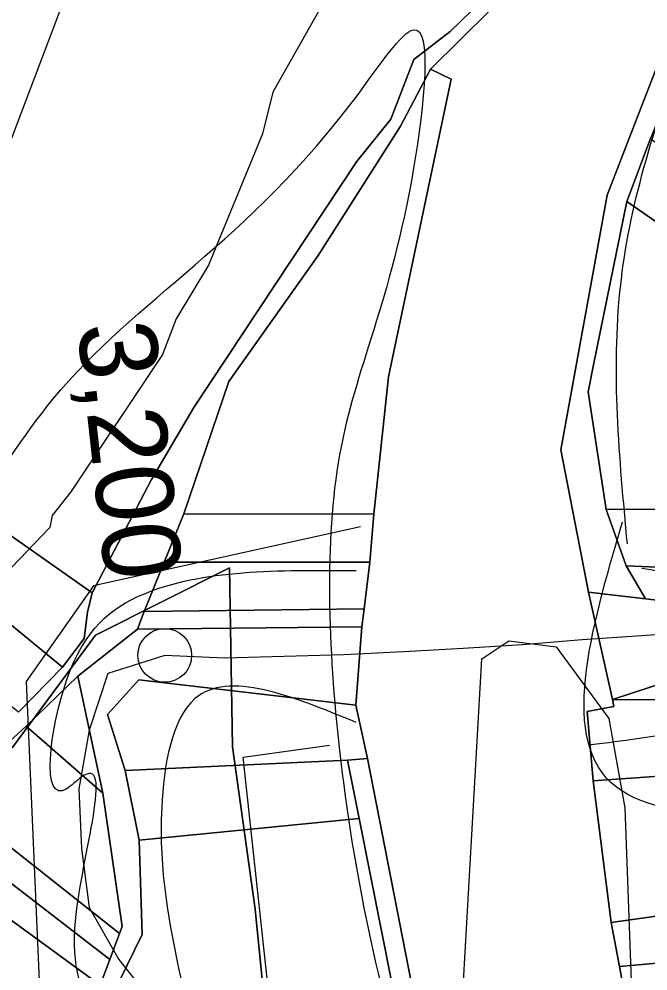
# Model space of a CAD drawing. Extents: x -510989 to -501240, y -1184665 to -1176098.
# Drawn here: x -504928.3 to -504823, y -1182319.3 to -1182159.8 of the extents above; entities that cross this region are included whole.
import ezdxf

# ---------------------------------------------------------------- set-up
doc = ezdxf.new("R2010")
doc.units = 0
for name, color, linetype in [('NAVRH_revitalizace_toku', 7, 'Continuous'), ('orna_puda', 7, 'Continuous'), ('ostatni_plocha_x_draha', 7, 'Continuous'), ('ostatni_plocha_x_ostatni_komunikace', 7, 'Continuous'), ('STAV_USES', 7, 'Continuous'), ('STAV_zaplavove_uzemi', 7, 'Continuous'), ('trasovani_toku', 7, 'Continuous'), ('trvaly_travni_porost', 7, 'Continuous'), ('vodni_plocha_x_vodni_tok_v_koryt_prir_n_upr', 7, 'Continuous'), ('vrstevnice_01', 7, 'Continuous'), ('vrstevnice_02', 7, 'Continuous'), ('zahrada', 7, 'Continuous')]:
    doc.layers.add(name, color=color, linetype=linetype)

msp = doc.modelspace()

# ---------------------------------------------------------------- linework, layer by layer
at = {"layer": 'NAVRH_revitalizace_toku'}
for points in [[(-504871.16, -1182244.89), (-504915.87, -1182254.77), (-504927.17, -1182270.77), (-504924.92, -1182322.27), (-504933.7, -1182358.31)], [(-505180.34, -1182644.65), (-505164.26, -1182628.87), (-505157.25, -1182622.73), (-505143.22, -1182616.3), (-505134.75, -1182614.84), (-505111.96, -1182609.29), (-505091.21, -1182601.11), (-505056.43, -1182579.77), (-505023.12, -1182558.15), (-505007.92, -1182543.25), (-505004.12, -1182535.35), (-504999.17, -1182521.37), (-504988.56, -1182507.87), (-504967.99, -1182486.66), (-504957.7, -1182478.94), (-504947.42, -1182468.01), (-504933.59, -1182458.37), (-504921.38, -1182450.01), (-504915.71, -1182444.69), (-504903.73, -1182435.53), (-504883.12, -1182354.59), (-504890.81, -1182283.46), (-504876.32, -1182281.48)]]:
    msp.add_lwpolyline(points, dxfattribs=at)
at = {"layer": 'orna_puda'}
for points in [[(-504908.28, -1182270.53), (-504871.93, -1182274.74), (-504869.98, -1182283.68), (-504873.33, -1182283.99), (-504910.56, -1182285.69), (-504913.52, -1182276.34)], [(-504910.56, -1182285.69), (-504873.33, -1182283.99), (-504871.39, -1182293.77), (-504908.2, -1182297.38)], [(-504908.2, -1182297.38), (-504871.39, -1182293.77), (-504865.81, -1182321.89), (-504905.8, -1182332.75), (-504911.5, -1182320.96), (-504907.72, -1182313.18)]]:
    msp.add_lwpolyline(points, close=True, dxfattribs=at)
at = {"layer": 'ostatni_plocha_x_draha'}
for points in [[(-504853.15, -1182469.28), (-504862.25, -1182457.53), (-504847.02, -1182431.17), (-504842.86, -1182416.31), (-504845.06, -1182406.24), (-504845.61, -1182404.15), (-504848.82, -1182392), (-504869.98, -1182283.68), (-504871.93, -1182274.74), (-504870.93, -1182261.63), (-504870.56, -1182258.62), (-504869.59, -1182250.82), (-504868.94, -1182242.75), (-504866.47, -1182219.74), (-504855.97, -1182169.85), (-504859.45, -1182168.14), (-504849.43, -1182158.25)], [(-504818.09, -1182158.83), (-504829.87, -1182189.28), (-504837.58, -1182231.95), (-504833.33, -1182254.08), (-504832.95, -1182255.81), (-504828.96, -1182273.83), (-504828.71, -1182274.97), (-504833.19, -1182275.82), (-504832.22, -1182287.45), (-504829.16, -1182311.19), (-504827.78, -1182318.57), (-504818.47, -1182369.92), (-504825.21, -1182377.61), (-504825.27, -1182384.49), (-504825.8, -1182395.57), (-504822.32, -1182398.72), (-504811.75, -1182408.26), (-504817.08, -1182415.24), (-504816.58, -1182438.27), (-504816.44, -1182444.56), (-504814.64, -1182480.22)]]:
    msp.add_lwpolyline(points, dxfattribs=at)
at = {"layer": 'ostatni_plocha_x_ostatni_komunikace'}
for points in [[(-504804.88, -1182137.1), (-504815.47, -1182161.68), (-504819.56, -1182172.23), (-504822.57, -1182179.77), (-504826.57, -1182190.32), (-504832.12, -1182217.73), (-504833.01, -1182222.27), (-504830, -1182241.97), (-504826.67, -1182251.43), (-504823.42, -1182256.92), (-504832.95, -1182255.81), (-504833.33, -1182254.08), (-504837.58, -1182231.95), (-504829.87, -1182189.28), (-504818.09, -1182158.83)], [(-504849.43, -1182158.25), (-504859.45, -1182168.14), (-504864.47, -1182177.69), (-504878.26, -1182199.41), (-504893.18, -1182220.5), (-504900.72, -1182242.71), (-504904.02, -1182250.78), (-504907.38, -1182259.05), (-504908.51, -1182262.01), (-504918.47, -1182269.89), (-504927.14, -1182278.29), (-504932.69, -1182283.34)], [(-504928.43, -1182275.92), (-504921.06, -1182268.37), (-504917.41, -1182263.6), (-504916.89, -1182259.17), (-504916.11, -1182255.96), (-504906.14, -1182236.96), (-504899.06, -1182224.89), (-504871.82, -1182183.67), (-504866.1, -1182176.56), (-504862.22, -1182166.55), (-504856.15, -1182161.86), (-504852.59, -1182158.39)]]:
    msp.add_lwpolyline(points, dxfattribs=at)
for points in [[(-504907.38, -1182259.05), (-504870.56, -1182258.62), (-504870.93, -1182261.63), (-504908.51, -1182262.01)], [(-504873.33, -1182283.99), (-504869.98, -1182283.68), (-504848.82, -1182392), (-504851.95, -1182391.78), (-504865.81, -1182321.89), (-504871.39, -1182293.77)]]:
    msp.add_lwpolyline(points, close=True, dxfattribs=at)
at = {"layer": 'STAV_USES'}
for p, q in [((-504915.52, -1182263.03), (-504893.09, -1182251.73)), ((-504893.09, -1182251.73), (-504915.52, -1182263.03)), ((-504893.09, -1182251.73), (-504892.57, -1182281.73)), ((-504892.57, -1182281.73), (-504893.09, -1182251.73)), ((-504929.5, -1182281.89), (-504915.52, -1182263.03)), ((-504915.52, -1182263.03), (-504929.5, -1182281.89)), ((-504892.57, -1182281.73), (-504888.77, -1182308.95)), ((-504888.77, -1182308.95), (-504892.57, -1182281.73)), ((-504888.77, -1182308.95), (-504885.12, -1182345.75)), ((-504885.12, -1182345.75), (-504888.77, -1182308.95))]:
    msp.add_line(p, q, dxfattribs=at)
at = {"layer": 'STAV_zaplavove_uzemi'}
for points in [[(-504826.46, -1182247.73), (-504827.62, -1182204.68), (-504817.15, -1182165.12), (-504791.55, -1182113.93), (-504727.56, -1182034.81), (-504708.94, -1182017.35), (-504669.38, -1181991.76), (-504649.6, -1181961.5), (-504628.66, -1181917.29), (-504601.9, -1181867.26), (-504597.24, -1181809.08), (-504585.16, -1181766.79), (-504596.8, -1181741.4), (-504604.2, -1181726.59), (-504633.82, -1181658.9), (-504646.51, -1181600.72), (-504660.26, -1181556.29), (-504751.04, -1181459.08), (-504798.4, -1181384.84), (-504826.55, -1181347.73), (-504862.39, -1181315.73), (-504866.23, -1181265.81), (-504862.39, -1181205.66), (-504853.43, -1181164.7), (-504793.92, -1181116.47), (-504755.84, -1181064.64), (-504725.17, -1181018.1), (-504649.01, -1180947.23), (-504594, -1180900.69), (-504545.35, -1180879.53), (-504377.38, -1180832.83), (-504317.01, -1180808.36), (-504368.93, -1180802.59), (-504426.63, -1180826.63), (-504542.02, -1180859.32)], [(-504547.82, -1181597.63), (-504529.08, -1181677.7), (-504510.34, -1181762.87), (-504510.34, -1181805.46), (-504503.52, -1181848.05), (-504522.26, -1181902.56), (-504557.31, -1181989.81), (-504582.91, -1182010.28), (-504608.51, -1182029.48), (-504618.75, -1182071.72), (-504632.83, -1182096.04), (-504648.18, -1182115.24), (-504664.82, -1182122.91), (-504685.3, -1182130.59), (-504727.54, -1182144.67), (-504745.46, -1182181.79), (-504758.25, -1182222.75), (-504758.25, -1182257.3), (-504807.19, -1182292.7), (-504828.34, -1182288.47), (-504827.28, -1182244.04)], [(-504574.97, -1181692.93), (-504558.07, -1181754.88), (-504562.29, -1181804.15), (-504563.7, -1181856.24), (-504570.74, -1181913.97), (-504583.41, -1181961.83), (-504617.2, -1182002.66), (-504652.4, -1182051.94), (-504665.07, -1182080.1), (-504696.04, -1182099.81), (-504738.28, -1182108.25), (-504752.36, -1182122.33), (-504767.85, -1182144.86), (-504780.52, -1182142.04), (-504787.55, -1182173.02), (-504781.92, -1182218.07), (-504783.33, -1182247.63), (-504788.96, -1182265.94), (-504808.67, -1182277.2), (-504832.61, -1182281.42)], [(-504824.03, -1182251.79), (-504806.11, -1182251.79), (-504808.67, -1182227.48), (-504803.55, -1182203.16), (-504807.39, -1182181.4), (-504806.11, -1182154.52), (-504795.88, -1182126.36), (-504783.08, -1182119.97), (-504770.28, -1182113.56), (-504754.92, -1182091.81), (-504726.76, -1182079.01), (-504689.64, -1182070.05), (-504667.89, -1182041.89), (-504634.61, -1181997.1), (-504615.41, -1181959.98), (-504602.61, -1181927.98), (-504596.21, -1181880.63), (-504594.68, -1181823.86), (-504583.41, -1181774.59), (-504590.45, -1181740.8), (-504600.31, -1181726.72)], [(-505319.13, -1182678.81), (-505278.86, -1182647.83), (-505216.92, -1182606.02), (-505167.36, -1182584.34), (-505141.03, -1182562.66), (-505106.96, -1182547.17), (-505057.41, -1182451.15), (-505009.4, -1182400.05), (-504983.07, -1182370.62), (-504989.26, -1182324.16), (-504952.1, -1182266.86), (-504922.67, -1182223.5), (-504871.57, -1182172.39), (-504862.27, -1182161.55), (-504862.27, -1182184.78), (-504874.66, -1182232.79), (-504874.66, -1182282.35), (-504862.27, -1182341.2), (-504848.34, -1182390.75), (-504852.98, -1182434.12), (-504880.86, -1182479.03), (-504888.6, -1182511.55), (-504908.73, -1182559.56), (-504924.22, -1182582.79), (-505001.65, -1182633.9), (-505054.31, -1182661.77), (-505105.41, -1182692.74), (-505137.93, -1182711.33), (-505167.36, -1182729.91), (-505202.98, -1182760.89), (-505252.54, -1182790.31)], [(-505295.85, -1182705.16), (-505271.81, -1182677.27), (-505253.54, -1182663.81), (-505233.35, -1182634), (-505213.15, -1182625.35), (-505188.15, -1182616.69), (-505171.8, -1182602.27), (-505146.8, -1182588.8), (-505127.57, -1182591.69), (-505097.76, -1182575.34), (-505075.64, -1182557.07), (-505057.37, -1182547.46), (-505047.76, -1182546.5), (-505025.64, -1182525.34), (-505016.99, -1182507.07), (-505007.37, -1182478.22), (-504997.75, -1182458.99), (-504983.33, -1182449.37), (-504961.21, -1182448.41), (-504946.79, -1182439.76), (-504939.1, -1182433.03), (-504926.6, -1182418.6), (-504925.63, -1182408.02), (-504929.48, -1182388.79), (-504924.67, -1182365.71), (-504908.33, -1182350.33), (-504915.06, -1182328.21), (-504918.9, -1182310.9), (-504917.94, -1182286.86), (-504920.34, -1182288.77), (-504920.34, -1182270.49), (-504907.62, -1182256.19), (-504871.86, -1182252.22)], [(-504871.86, -1182277.65), (-504898.88, -1182273.67), (-504904.45, -1182291.95), (-504901.27, -1182320.56), (-504895.7, -1182351.55), (-504897.29, -1182379.37), (-504910.01, -1182411.95), (-504910.8, -1182436.59), (-504925.11, -1182447.71), (-504944.18, -1182462.02), (-504958.49, -1182467.58), (-504959.75, -1182470.16), (-504972.25, -1182467.27), (-504984.75, -1182473.04), (-504997.25, -1182487.47), (-504997.25, -1182510.55), (-505009.75, -1182529.78), (-505029.95, -1182546.12), (-505045.33, -1182559.59), (-505069.37, -1182570.17), (-505097.26, -1182593.24), (-505115.53, -1182605.74), (-505138.61, -1182609.59), (-505147.26, -1182609.59), (-505169.38, -1182630.75), (-505190.53, -1182642.28), (-505212.65, -1182646.13), (-505220.34, -1182650.94), (-505225.15, -1182670.17), (-505247.27, -1182689.4), (-505283.81, -1182725.94)]]:
    msp.add_spline(points, degree=3, dxfattribs=at)
at = {"layer": 'trasovani_toku'}
for p, q in [((-504814.09, -1182262.41), (-504824.06, -1182263.12)), ((-504834.04, -1182263.83), (-504844, -1182264.64)), ((-504824.06, -1182263.12), (-504834.04, -1182263.83)), ((-504863.97, -1182265.83), (-504873.96, -1182266.34)), ((-504853.99, -1182265.26), (-504863.97, -1182265.83)), ((-504844, -1182264.64), (-504853.99, -1182265.26)), ((-504903.94, -1182266.42), (-504913.47, -1182269.43)), ((-504893.95, -1182266.91), (-504903.94, -1182266.42)), ((-504883.95, -1182266.6), (-504893.95, -1182266.91)), ((-504873.96, -1182266.34), (-504883.95, -1182266.6)), ((-504913.47, -1182269.43), (-504916.6, -1182278.93)), ((-504916.6, -1182278.93), (-504918.32, -1182288.78)), ((-504918.32, -1182288.78), (-504917.85, -1182298.77)), ((-504917.85, -1182298.77), (-504916.57, -1182308.69)), ((-504916.57, -1182308.69), (-504911.64, -1182317.39)), ((-504911.64, -1182317.39), (-504905.44, -1182325.23))]:
    msp.add_line(p, q, dxfattribs=at)
msp.add_circle((-504903.94, -1182266.42), 4.5, dxfattribs=at)
at = {"layer": 'trvaly_travni_porost'}
for points in [[(-505064.91, -1181997.6), (-505058.7, -1181987.52), (-505046.26, -1181999.79), (-505018.73, -1182026.53), (-504970.1, -1182068.14), (-504913.41, -1182111.72), (-504887.04, -1182131.45), (-504852.59, -1182158.39), (-504856.15, -1182161.86), (-504862.22, -1182166.55), (-504866.1, -1182176.56), (-504871.82, -1182183.67), (-504899.06, -1182224.89), (-504906.14, -1182236.96), (-504916.11, -1182255.96), (-504947.74, -1182233.72), (-504965.99, -1182218.31), (-505000.54, -1182193.37), (-505041.24, -1182159.95), (-504997.66, -1182068.46), (-504995.08, -1182063.07), (-504997.29, -1182060.99), (-505031.1, -1182030.67)], [(-505043.32, -1182158.16), (-505041.24, -1182159.95), (-505000.54, -1182193.37), (-504965.99, -1182218.31), (-504947.74, -1182233.72), (-504916.11, -1182255.96), (-504916.89, -1182259.17), (-504917.41, -1182263.6), (-504921.06, -1182268.37), (-504974.07, -1182224.77), (-505036.01, -1182180.6), (-505040.26, -1182170.97), (-505044.36, -1182157.21)], [(-504859.45, -1182168.14), (-504855.97, -1182169.85), (-504866.47, -1182219.74), (-504868.94, -1182242.75), (-504900.72, -1182242.71), (-504893.18, -1182220.5), (-504878.26, -1182199.41), (-504864.47, -1182177.69)], [(-505036.01, -1182180.6), (-504974.07, -1182224.77), (-504921.06, -1182268.37), (-504928.43, -1182275.92), (-504975.91, -1182237.52), (-505000.91, -1182218.44), (-505029.36, -1182197.74)], [(-504826.57, -1182190.32), (-504822.57, -1182179.77), (-504792.98, -1182202.05), (-504797.61, -1182210.46)], [(-504826.57, -1182190.32), (-504797.61, -1182210.46), (-504801.69, -1182217.53), (-504803.1, -1182230.12), (-504796.75, -1182241.85), (-504830, -1182241.97), (-504833.01, -1182222.27), (-504832.12, -1182217.73)], [(-504830, -1182241.97), (-504796.75, -1182241.85), (-504795.78, -1182252.73), (-504826.67, -1182251.43)], [(-504868.94, -1182242.75), (-504869.59, -1182250.82), (-504904.02, -1182250.78), (-504900.72, -1182242.71)], [(-504904.02, -1182250.78), (-504869.59, -1182250.82), (-504870.56, -1182258.62), (-504907.38, -1182259.05)], [(-504795.78, -1182252.73), (-504796.53, -1182260.05), (-504823.42, -1182256.92), (-504826.67, -1182251.43)], [(-504927.14, -1182278.29), (-504918.47, -1182269.89), (-504914.33, -1182289.51)], [(-504932.69, -1182283.34), (-504927.14, -1182278.29), (-504914.33, -1182289.51), (-504911.07, -1182311.89), (-504911.5, -1182313.04), (-504939.42, -1182290.95)], [(-504942.1, -1182295.02), (-504939.42, -1182290.95), (-504911.5, -1182313.04), (-504913.15, -1182317.4)], [(-504944.62, -1182299.93), (-504942.1, -1182295.02), (-504913.15, -1182317.4), (-504914.76, -1182321.67)], [(-504951.48, -1182310.29), (-504944.62, -1182299.93), (-504914.76, -1182321.67), (-504910.06, -1182333.81), (-504930.37, -1182325.41), (-504933.77, -1182323.43)], [(-504810.79, -1182317.05), (-504808.46, -1182350.68), (-504803.96, -1182358.91), (-504814.57, -1182371.63), (-504808.89, -1182364.93), (-504817.51, -1182375.22), (-504818.47, -1182369.92), (-504827.78, -1182318.57)]]:
    msp.add_lwpolyline(points, close=True, dxfattribs=at)
at = {"layer": 'vodni_plocha_x_vodni_tok_v_koryt_prir_n_upr'}
for points in [[(-504794.87, -1182148.24), (-504796.39, -1182170.3), (-504793.27, -1182180.29), (-504787.25, -1182199.87), (-504795.75, -1182216.93), (-504796.5, -1182229.75), (-504787.17, -1182244.36), (-504787.92, -1182250.71), (-504789.54, -1182256.96), (-504794.33, -1182261.82), (-504799.48, -1182264.16), (-504828.96, -1182273.83), (-504832.95, -1182255.81), (-504823.42, -1182256.92), (-504796.53, -1182260.05), (-504795.78, -1182252.73), (-504796.75, -1182241.85), (-504803.1, -1182230.12), (-504801.69, -1182217.53), (-504797.61, -1182210.46), (-504792.98, -1182202.05), (-504792.25, -1182193.9), (-504801.08, -1182173.98), (-504799.68, -1182148.82)], [(-504914.76, -1182321.67), (-504913.15, -1182317.4), (-504911.5, -1182313.04), (-504911.07, -1182311.89), (-504914.33, -1182289.51), (-504918.47, -1182269.89), (-504908.51, -1182262.01), (-504870.93, -1182261.63), (-504871.93, -1182274.74), (-504908.28, -1182270.53), (-504913.52, -1182276.34), (-504910.56, -1182285.69), (-504908.2, -1182297.38), (-504907.72, -1182313.18), (-504911.5, -1182320.96)]]:
    msp.add_lwpolyline(points, dxfattribs=at)
at = {"layer": 'vrstevnice_01'}
msp.add_lwpolyline([(-504933.09, -1182189), (-504911.91, -1182133), (-504905.81, -1182123), (-504897.19, -1182113), (-504890.31, -1182107), (-504864.09, -1182094), (-504841.91, -1182078), (-504818.31, -1182043), (-504807.5, -1182032), (-504794.81, -1182024), (-504784.31, -1182021), (-504754.31, -1182015), (-504743.19, -1182010), (-504735, -1182004), (-504713.41, -1181977), (-504689.31, -1181927), (-504672.5, -1181879), (-504679.69, -1181858)], dxfattribs=at)
at = {"layer": 'vrstevnice_02'}
for points in [[(-504877.91, -1182158), (-504885.81, -1182172), (-504887.59, -1182179), (-504896.59, -1182201), (-504902, -1182210), (-504904.31, -1182216), (-504919.69, -1182239), (-504922.81, -1182243), (-504923.19, -1182245), (-504958.69, -1182282)], [(-504843.31, -1182459), (-504840.31, -1182439), (-504838.19, -1182417), (-504839.59, -1182413), (-504843.09, -1182409), (-504840.31, -1182392), (-504841.31, -1182385), (-504847.69, -1182366), (-504851.09, -1182355), (-504853.59, -1182337), (-504854.19, -1182326), (-504850.81, -1182267), (-504846.31, -1182264), (-504838.41, -1182265), (-504829.59, -1182277), (-504826.91, -1182292), (-504825.81, -1182321), (-504824.91, -1182325), (-504823.59, -1182345), (-504819.91, -1182358)]]:
    msp.add_lwpolyline(points, dxfattribs=at)
at = {"layer": 'zahrada'}
for points in [[(-504799.48, -1182264.16), (-504798.37, -1182273.87), (-504828.96, -1182273.83)], [(-504798.37, -1182273.87), (-504775.44, -1182273.01), (-504775.91, -1182281.73), (-504774.69, -1182281.81), (-504774.78, -1182283.35), (-504774.92, -1182283.34), (-504781.03, -1182283.8), (-504832.22, -1182287.45), (-504833.19, -1182275.82), (-504828.71, -1182274.97), (-504828.96, -1182273.83)], [(-504781.09, -1182284.77), (-504782.03, -1182300.18), (-504782.18, -1182302.56), (-504788.44, -1182303.71), (-504794.15, -1182304.76), (-504801.77, -1182307.31), (-504829.16, -1182311.19), (-504832.22, -1182287.45), (-504781.03, -1182283.8)], [(-504794.15, -1182304.76), (-504794.69, -1182310.8), (-504795.82, -1182316.65), (-504810.79, -1182317.05), (-504827.78, -1182318.57), (-504829.16, -1182311.19), (-504801.77, -1182307.31)]]:
    msp.add_lwpolyline(points, close=True, dxfattribs=at)

# ---------------------------------------------------------------- texts
at = {"layer": 'trasovani_toku'}
msp.add_text('3,200', height=13, rotation=276.3375, dxfattribs=at).set_placement((-504918.6, -1182211.1))

doc.saveas('drawing.dxf')
